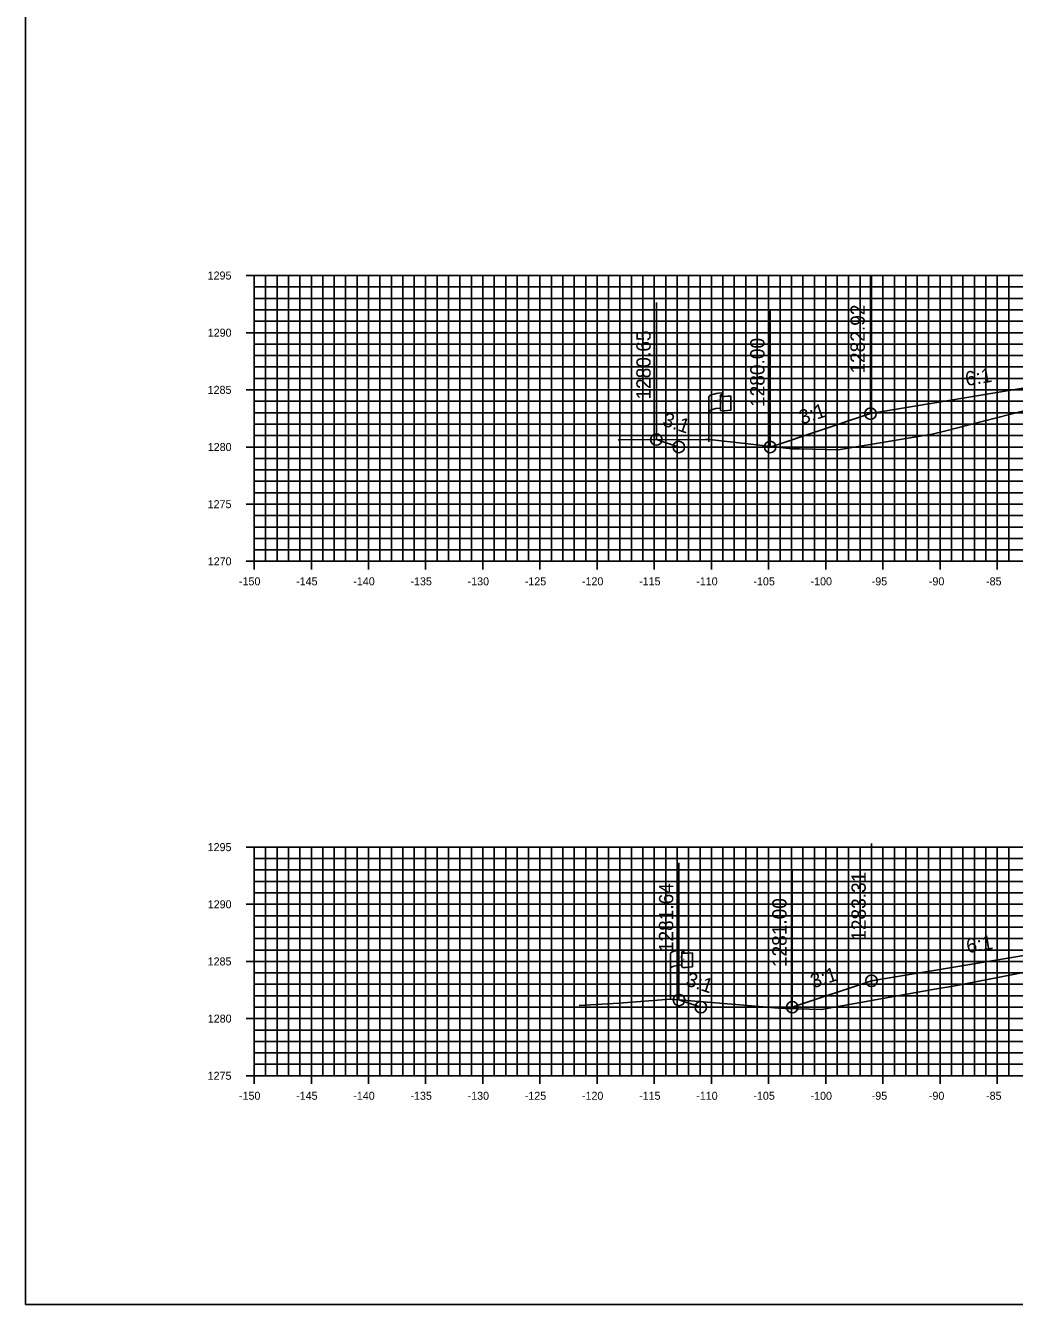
# Model space of a CAD drawing. Extents: x 674939 to 678919, y 750652 to 765176.
# Drawn here: x 678578.5 to 678665, y 761736.3 to 761848.2 of the extents above; entities that cross this region are included whole.
import ezdxf

# ---------------------------------------------------------------- set-up
doc = ezdxf.new("R2010")
doc.units = 0
for name, color, linetype in [('R_Axis', 7, 'Continuous'), ('R_Axis Annot', 7, 'Continuous'), ('R_Exist Surface', 7, 'Continuous'), ('R_Fin Surface', 7, 'Continuous'), ('R_Grid', 7, 'Continuous'), ('R_No Plot', 7, 'Continuous'), ('R_Xsect Elev', 7, 'Continuous'), ('R_Xsect Slope', 7, 'Continuous'), ('S_EXIST_ROW', 7, 'Continuous')]:
    doc.layers.add(name, color=color, linetype=linetype)

msp = doc.modelspace()

# ---------------------------------------------------------------- linework, layer by layer
for points in [[(678672.44, 761817.54), (678652.44, 761814.21), (678643.67, 761811.29)], [(678643.67, 761811.29), (678635.67, 761811.29), (678633.71, 761811.94)], [(678672.53, 761767.93), (678652.53, 761764.6), (678645.6, 761762.29)], [(678645.6, 761762.29), (678637.6, 761762.29), (678635.69, 761762.92)]]:
    msp.add_lwpolyline(points)
at = {"layer": 'R_Axis'}
for p, q in [((678597.83, 761826.29), (678599.23, 761826.29)), ((678598.53, 761801.29), (678598.53, 761826.29)), ((678598.53, 761825.29), (678598.88, 761825.29)), ((678598.53, 761824.29), (678598.88, 761824.29)), ((678598.53, 761823.29), (678598.88, 761823.29)), ((678598.53, 761822.29), (678598.88, 761822.29)), ((678597.83, 761821.29), (678599.23, 761821.29)), ((678598.53, 761820.29), (678598.88, 761820.29)), ((678598.53, 761819.29), (678598.88, 761819.29)), ((678598.53, 761818.29), (678598.88, 761818.29)), ((678598.53, 761817.29), (678598.88, 761817.29)), ((678597.83, 761816.29), (678599.23, 761816.29)), ((678598.53, 761815.29), (678598.88, 761815.29)), ((678598.53, 761814.29), (678598.88, 761814.29)), ((678598.53, 761813.29), (678598.88, 761813.29)), ((678598.53, 761812.29), (678598.88, 761812.29)), ((678597.83, 761811.29), (678599.23, 761811.29)), ((678598.53, 761810.29), (678598.88, 761810.29)), ((678598.53, 761809.29), (678598.88, 761809.29)), ((678598.53, 761808.29), (678598.88, 761808.29)), ((678598.53, 761807.29), (678598.88, 761807.29)), ((678597.83, 761806.29), (678599.23, 761806.29)), ((678598.53, 761805.29), (678598.88, 761805.29)), ((678598.53, 761804.29), (678598.88, 761804.29)), ((678598.53, 761803.29), (678598.88, 761803.29)), ((678598.53, 761802.29), (678598.88, 761802.29)), ((678597.83, 761801.29), (678599.23, 761801.29)), ((678598.53, 761800.59), (678598.53, 761801.99)), ((678598.53, 761801.29), (678898.53, 761801.29)), ((678603.53, 761800.59), (678603.53, 761801.99)), ((678608.53, 761800.59), (678608.53, 761801.99)), ((678613.53, 761800.59), (678613.53, 761801.99)), ((678618.53, 761800.59), (678618.53, 761801.99)), ((678623.53, 761800.59), (678623.53, 761801.99)), ((678628.53, 761800.59), (678628.53, 761801.99)), ((678633.53, 761800.59), (678633.53, 761801.99)), ((678638.53, 761800.59), (678638.53, 761801.99)), ((678643.53, 761800.59), (678643.53, 761801.99)), ((678648.53, 761800.59), (678648.53, 761801.99)), ((678653.53, 761800.59), (678653.53, 761801.99)), ((678658.53, 761800.59), (678658.53, 761801.99)), ((678663.53, 761800.59), (678663.53, 761801.99)), ((678597.83, 761776.29), (678599.23, 761776.29)), ((678598.53, 761756.29), (678598.53, 761776.29)), ((678598.53, 761775.29), (678598.88, 761775.29)), ((678598.53, 761774.29), (678598.88, 761774.29)), ((678598.53, 761773.29), (678598.88, 761773.29)), ((678598.53, 761772.29), (678598.88, 761772.29)), ((678597.83, 761771.29), (678599.23, 761771.29)), ((678598.53, 761770.29), (678598.88, 761770.29)), ((678598.53, 761769.29), (678598.88, 761769.29)), ((678598.53, 761768.29), (678598.88, 761768.29)), ((678597.83, 761766.29), (678599.23, 761766.29)), ((678598.53, 761767.29), (678598.88, 761767.29)), ((678598.53, 761765.29), (678598.88, 761765.29)), ((678598.53, 761764.29), (678598.88, 761764.29)), ((678598.53, 761763.29), (678598.88, 761763.29)), ((678598.53, 761762.29), (678598.88, 761762.29)), ((678597.83, 761761.29), (678599.23, 761761.29)), ((678598.53, 761760.29), (678598.88, 761760.29)), ((678598.53, 761759.29), (678598.88, 761759.29)), ((678598.53, 761758.29), (678598.88, 761758.29)), ((678597.83, 761756.29), (678599.23, 761756.29)), ((678598.53, 761757.29), (678598.88, 761757.29)), ((678598.53, 761755.59), (678598.53, 761756.99)), ((678598.53, 761756.29), (678898.53, 761756.29)), ((678603.53, 761755.59), (678603.53, 761756.99)), ((678608.53, 761755.59), (678608.53, 761756.99)), ((678613.53, 761755.59), (678613.53, 761756.99)), ((678618.53, 761755.59), (678618.53, 761756.99)), ((678623.53, 761755.59), (678623.53, 761756.99)), ((678628.53, 761755.59), (678628.53, 761756.99)), ((678633.53, 761755.59), (678633.53, 761756.99)), ((678638.53, 761755.59), (678638.53, 761756.99)), ((678643.53, 761755.59), (678643.53, 761756.99)), ((678648.53, 761755.59), (678648.53, 761756.99)), ((678653.53, 761755.59), (678653.53, 761756.99)), ((678658.53, 761755.59), (678658.53, 761756.99)), ((678663.53, 761755.59), (678663.53, 761756.99))]:
    msp.add_line(p, q, dxfattribs=at)
at = {"layer": 'R_Exist Surface'}
for points in [[(678630.38, 761811.88), (678630.42, 761811.93), (678638, 761811.96), (678638.18, 761811.96), (678638.37, 761811.94), (678645.59, 761811.14), (678646.22, 761811.13), (678649.6, 761811.05), (678655.04, 761811.94), (678657.83, 761812.4), (678659.03, 761812.7), (678669.04, 761815.28)], [(678626.96, 761762.43), (678630.42, 761762.64), (678634.96, 761762.98), (678641, 761762.49), (678644.4, 761762.19), (678644.99, 761762.18), (678648.16, 761762.08), (678658.22, 761763.88), (678659.32, 761764.07), (678659.66, 761764.14), (678670.33, 761766.2)]]:
    msp.add_lwpolyline(points, dxfattribs=at)
at = {"layer": 'R_Fin Surface'}
for points in [[(678633.71, 761811.94), (678635.67, 761811.29), (678643.67, 761811.29), (678652.44, 761814.21), (678672.44, 761817.54), (678682.44, 761817.74), (678694.44, 761817.98)], [(678635.69, 761762.92), (678637.6, 761762.29), (678645.6, 761762.29), (678652.53, 761764.6), (678672.53, 761767.93), (678682.53, 761768.13), (678693.71, 761768.36)]]:
    msp.add_lwpolyline(points, dxfattribs=at)
at = {"layer": 'R_Grid'}
for p, q in [((678598.53, 761826.29), (678898.53, 761826.29)), ((678598.53, 761801.29), (678598.53, 761826.29)), ((678599.53, 761801.29), (678599.53, 761826.29)), ((678600.53, 761801.29), (678600.53, 761826.29)), ((678601.53, 761801.29), (678601.53, 761826.29)), ((678602.53, 761801.29), (678602.53, 761826.29)), ((678603.53, 761801.29), (678603.53, 761826.29)), ((678604.53, 761801.29), (678604.53, 761826.29)), ((678605.53, 761801.29), (678605.53, 761826.29)), ((678606.53, 761801.29), (678606.53, 761826.29)), ((678607.53, 761801.29), (678607.53, 761826.29)), ((678608.53, 761801.29), (678608.53, 761826.29)), ((678609.53, 761801.29), (678609.53, 761826.29)), ((678610.53, 761801.29), (678610.53, 761826.29)), ((678611.53, 761801.29), (678611.53, 761826.29)), ((678612.53, 761801.29), (678612.53, 761826.29)), ((678613.53, 761801.29), (678613.53, 761826.29)), ((678614.53, 761801.29), (678614.53, 761826.29)), ((678615.53, 761801.29), (678615.53, 761826.29)), ((678616.53, 761801.29), (678616.53, 761826.29)), ((678617.53, 761801.29), (678617.53, 761826.29)), ((678618.53, 761801.29), (678618.53, 761826.29)), ((678619.53, 761801.29), (678619.53, 761826.29)), ((678620.53, 761801.29), (678620.53, 761826.29)), ((678621.53, 761801.29), (678621.53, 761826.29)), ((678622.53, 761801.29), (678622.53, 761826.29)), ((678623.53, 761801.29), (678623.53, 761826.29)), ((678624.53, 761801.29), (678624.53, 761826.29)), ((678625.53, 761801.29), (678625.53, 761826.29)), ((678626.53, 761801.29), (678626.53, 761826.29)), ((678627.53, 761801.29), (678627.53, 761826.29)), ((678628.53, 761801.29), (678628.53, 761826.29)), ((678629.53, 761801.29), (678629.53, 761826.29)), ((678630.53, 761801.29), (678630.53, 761826.29)), ((678631.53, 761801.29), (678631.53, 761826.29)), ((678632.53, 761801.29), (678632.53, 761826.29)), ((678633.53, 761801.29), (678633.53, 761826.29)), ((678634.53, 761801.29), (678634.53, 761826.29)), ((678635.53, 761801.29), (678635.53, 761826.29)), ((678636.53, 761801.29), (678636.53, 761826.29)), ((678637.53, 761801.29), (678637.53, 761826.29)), ((678638.53, 761801.29), (678638.53, 761826.29)), ((678639.53, 761801.29), (678639.53, 761826.29)), ((678640.53, 761801.29), (678640.53, 761826.29)), ((678641.53, 761801.29), (678641.53, 761826.29)), ((678642.53, 761801.29), (678642.53, 761826.29)), ((678643.53, 761801.29), (678643.53, 761826.29)), ((678644.53, 761801.29), (678644.53, 761826.29)), ((678645.53, 761801.29), (678645.53, 761826.29)), ((678646.53, 761801.29), (678646.53, 761826.29)), ((678647.53, 761801.29), (678647.53, 761826.29)), ((678648.53, 761801.29), (678648.53, 761826.29)), ((678649.53, 761801.29), (678649.53, 761826.29)), ((678650.53, 761801.29), (678650.53, 761826.29)), ((678651.53, 761801.29), (678651.53, 761826.29)), ((678652.53, 761801.29), (678652.53, 761826.29)), ((678653.53, 761801.29), (678653.53, 761826.29)), ((678654.53, 761801.29), (678654.53, 761826.29)), ((678655.53, 761801.29), (678655.53, 761826.29)), ((678656.53, 761801.29), (678656.53, 761826.29)), ((678657.53, 761801.29), (678657.53, 761826.29)), ((678658.53, 761801.29), (678658.53, 761826.29)), ((678659.53, 761801.29), (678659.53, 761826.29)), ((678660.53, 761801.29), (678660.53, 761826.29)), ((678661.53, 761801.29), (678661.53, 761826.29)), ((678662.53, 761801.29), (678662.53, 761826.29)), ((678663.53, 761801.29), (678663.53, 761826.29)), ((678664.53, 761801.29), (678664.53, 761826.29)), ((678598.53, 761825.29), (678898.53, 761825.29)), ((678598.53, 761824.29), (678898.53, 761824.29)), ((678598.53, 761823.29), (678898.53, 761823.29)), ((678598.53, 761822.29), (678898.53, 761822.29)), ((678598.53, 761821.29), (678898.53, 761821.29)), ((678598.53, 761820.29), (678898.53, 761820.29)), ((678598.53, 761819.29), (678898.53, 761819.29)), ((678598.53, 761818.29), (678898.53, 761818.29)), ((678598.53, 761817.29), (678898.53, 761817.29)), ((678598.53, 761816.29), (678898.53, 761816.29)), ((678598.53, 761815.29), (678898.53, 761815.29)), ((678598.53, 761814.29), (678898.53, 761814.29)), ((678598.53, 761813.29), (678898.53, 761813.29)), ((678598.53, 761812.29), (678898.53, 761812.29)), ((678598.53, 761811.29), (678898.53, 761811.29)), ((678598.53, 761810.29), (678898.53, 761810.29)), ((678598.53, 761809.29), (678898.53, 761809.29)), ((678598.53, 761808.29), (678898.53, 761808.29)), ((678598.53, 761807.29), (678898.53, 761807.29)), ((678598.53, 761806.29), (678898.53, 761806.29)), ((678598.53, 761805.29), (678898.53, 761805.29)), ((678598.53, 761804.29), (678898.53, 761804.29)), ((678598.53, 761803.29), (678898.53, 761803.29)), ((678598.53, 761802.29), (678898.53, 761802.29)), ((678598.53, 761801.29), (678898.53, 761801.29)), ((678598.53, 761776.29), (678898.53, 761776.29)), ((678598.53, 761756.29), (678598.53, 761776.29)), ((678598.53, 761775.29), (678898.53, 761775.29)), ((678599.53, 761756.29), (678599.53, 761776.29)), ((678600.53, 761756.29), (678600.53, 761776.29)), ((678601.53, 761756.29), (678601.53, 761776.29)), ((678602.53, 761756.29), (678602.53, 761776.29)), ((678603.53, 761756.29), (678603.53, 761776.29)), ((678604.53, 761756.29), (678604.53, 761776.29)), ((678605.53, 761756.29), (678605.53, 761776.29)), ((678606.53, 761756.29), (678606.53, 761776.29)), ((678607.53, 761756.29), (678607.53, 761776.29)), ((678608.53, 761756.29), (678608.53, 761776.29)), ((678609.53, 761756.29), (678609.53, 761776.29)), ((678610.53, 761756.29), (678610.53, 761776.29)), ((678611.53, 761756.29), (678611.53, 761776.29)), ((678612.53, 761756.29), (678612.53, 761776.29)), ((678613.53, 761756.29), (678613.53, 761776.29)), ((678614.53, 761756.29), (678614.53, 761776.29)), ((678615.53, 761756.29), (678615.53, 761776.29)), ((678616.53, 761756.29), (678616.53, 761776.29)), ((678617.53, 761756.29), (678617.53, 761776.29)), ((678618.53, 761756.29), (678618.53, 761776.29)), ((678619.53, 761756.29), (678619.53, 761776.29)), ((678620.53, 761756.29), (678620.53, 761776.29)), ((678621.53, 761756.29), (678621.53, 761776.29)), ((678622.53, 761756.29), (678622.53, 761776.29)), ((678623.53, 761756.29), (678623.53, 761776.29)), ((678624.53, 761756.29), (678624.53, 761776.29)), ((678625.53, 761756.29), (678625.53, 761776.29)), ((678626.53, 761756.29), (678626.53, 761776.29)), ((678627.53, 761756.29), (678627.53, 761776.29)), ((678628.53, 761756.29), (678628.53, 761776.29)), ((678629.53, 761756.29), (678629.53, 761776.29)), ((678630.53, 761756.29), (678630.53, 761776.29)), ((678631.53, 761756.29), (678631.53, 761776.29)), ((678632.53, 761756.29), (678632.53, 761776.29)), ((678633.53, 761756.29), (678633.53, 761776.29)), ((678634.53, 761756.29), (678634.53, 761776.29)), ((678635.53, 761756.29), (678635.53, 761776.29)), ((678636.53, 761756.29), (678636.53, 761776.29)), ((678637.53, 761756.29), (678637.53, 761776.29)), ((678638.53, 761756.29), (678638.53, 761776.29)), ((678639.53, 761756.29), (678639.53, 761776.29)), ((678640.53, 761756.29), (678640.53, 761776.29)), ((678641.53, 761756.29), (678641.53, 761776.29)), ((678642.53, 761756.29), (678642.53, 761776.29)), ((678643.53, 761756.29), (678643.53, 761776.29)), ((678644.53, 761756.29), (678644.53, 761776.29)), ((678645.53, 761756.29), (678645.53, 761776.29)), ((678646.53, 761756.29), (678646.53, 761776.29)), ((678647.53, 761756.29), (678647.53, 761776.29)), ((678648.53, 761756.29), (678648.53, 761776.29)), ((678649.53, 761756.29), (678649.53, 761776.29)), ((678650.53, 761756.29), (678650.53, 761776.29)), ((678651.53, 761756.29), (678651.53, 761776.29)), ((678652.53, 761756.29), (678652.53, 761776.29)), ((678653.53, 761756.29), (678653.53, 761776.29)), ((678654.53, 761756.29), (678654.53, 761776.29)), ((678655.53, 761756.29), (678655.53, 761776.29)), ((678656.53, 761756.29), (678656.53, 761776.29)), ((678657.53, 761756.29), (678657.53, 761776.29)), ((678658.53, 761756.29), (678658.53, 761776.29)), ((678659.53, 761756.29), (678659.53, 761776.29)), ((678660.53, 761756.29), (678660.53, 761776.29)), ((678661.53, 761756.29), (678661.53, 761776.29)), ((678662.53, 761756.29), (678662.53, 761776.29)), ((678663.53, 761756.29), (678663.53, 761776.29)), ((678664.53, 761756.29), (678664.53, 761776.29)), ((678598.53, 761774.29), (678898.53, 761774.29)), ((678598.53, 761773.29), (678898.53, 761773.29)), ((678598.53, 761772.29), (678898.53, 761772.29)), ((678598.53, 761771.29), (678898.53, 761771.29)), ((678598.53, 761770.29), (678898.53, 761770.29)), ((678598.53, 761769.29), (678898.53, 761769.29)), ((678598.53, 761768.29), (678898.53, 761768.29)), ((678598.53, 761767.29), (678898.53, 761767.29)), ((678598.53, 761766.29), (678898.53, 761766.29)), ((678598.53, 761765.29), (678898.53, 761765.29)), ((678598.53, 761764.29), (678898.53, 761764.29)), ((678598.53, 761763.29), (678898.53, 761763.29)), ((678598.53, 761762.29), (678898.53, 761762.29)), ((678598.53, 761761.29), (678898.53, 761761.29)), ((678598.53, 761760.29), (678898.53, 761760.29)), ((678598.53, 761759.29), (678898.53, 761759.29)), ((678598.53, 761758.29), (678898.53, 761758.29)), ((678598.53, 761757.29), (678898.53, 761757.29)), ((678598.53, 761756.29), (678898.53, 761756.29))]:
    msp.add_line(p, q, dxfattribs=at)
at = {"layer": 'R_No Plot'}
msp.add_lwpolyline([(678578.53, 761736.29), (678918.53, 761736.29), (678918.53, 761956.29), (678578.53, 761956.29)], close=True, dxfattribs=at)
for centre in [(678652.44, 761814.21), (678633.71, 761811.94), (678635.67, 761811.29), (678643.67, 761811.29), (678652.53, 761764.6), (678635.69, 761762.92), (678637.6, 761762.29), (678645.6, 761762.29)]:
    msp.add_circle(centre, 0.5, dxfattribs=at)
at = {"layer": 'R_Xsect Elev'}
for p, q in [((678652.44, 761814.21), (678652.44, 761826.21)), ((678633.71, 761811.94), (678633.71, 761823.94)), ((678643.67, 761811.29), (678643.67, 761823.29)), ((678652.53, 761764.6), (678652.53, 761776.6)), ((678635.69, 761762.92), (678635.69, 761774.92)), ((678645.6, 761762.29), (678645.6, 761774.29))]:
    msp.add_line(p, q, dxfattribs=at)
at = {"layer": 'S_EXIST_ROW'}
for p, q in [((678638.31, 761811.74), (678638.31, 761815.69)), ((678639.31, 761815.79), (678639.31, 761815.77)), ((678639.31, 761815.77), (678639.31, 761814.55)), ((678639.47, 761815.94), (678639.47, 761815.7)), ((678640.24, 761815.75), (678640.24, 761814.51)), ((678634.94, 761763.04), (678634.94, 761766.99)), ((678635.94, 761767.08), (678635.94, 761767.07)), ((678635.94, 761767.07), (678635.94, 761765.84)), ((678636.11, 761767.24), (678636.11, 761767)), ((678636.87, 761767.05), (678636.87, 761765.81))]:
    msp.add_line(p, q, dxfattribs=at)
for centre, radius, start, end in [((678639.38, 761815.79), 0.078, 88.6458, 274.2828), ((678639.4, 761815.94), 0.0783, 263.0712, 93.9564), ((678639.38, 761814.55), 0.0783, 180, 273.9564), ((678636.02, 761767.08), 0.078, 88.6458, 274.2828), ((678636.03, 761767.24), 0.0783, 263.0712, 93.9564), ((678636.02, 761765.84), 0.0783, 180, 273.9564)]:
    msp.add_arc(centre, radius, start, end, dxfattribs=at)
for centre, major_axis, ratio, start_param, end_param in [((678639.89, 761815.73), (-1.58, -0.04), 0.19887, 5.030368, 6.283185), ((678640.6, 761815.85), (-1.23, -0.13), 0.052933, 0.159456, 1.268315), ((678639.89, 761814.42), (-1.58, -0.04), 0.19887, 5.083035, 6.194897), ((678640.6, 761814.61), (-1.23, -0.13), 0.052933, 0.159456, 1.268315), ((678636.53, 761767.03), (-1.58, -0.04), 0.19887, 5.030368, 6.283185), ((678637.23, 761767.15), (-1.23, -0.13), 0.052933, 0.159456, 1.268315), ((678636.52, 761765.71), (-1.58, -0.04), 0.19887, 5.083035, 6.194897), ((678637.23, 761765.91), (-1.23, -0.13), 0.052933, 0.159456, 1.268315)]:
    msp.add_ellipse(centre, major_axis=major_axis, ratio=ratio, start_param=start_param, end_param=end_param, dxfattribs=at)

# ---------------------------------------------------------------- texts
at = {"layer": 'R_Axis Annot'}
for s, p in [('1295', (678594.46, 761825.94)), ('1290', (678594.47, 761820.94)), ('1285', (678594.46, 761815.94)), ('1280', (678594.47, 761810.94)), ('1275', (678594.46, 761805.94)), ('1270', (678594.47, 761800.94)), ('-150', (678597.2, 761799.19)), ('-145', (678602.2, 761799.19)), ('-140', (678607.2, 761799.19)), ('-135', (678612.2, 761799.19)), ('-130', (678617.2, 761799.19)), ('-125', (678622.2, 761799.19)), ('-120', (678627.2, 761799.19)), ('-115', (678632.2, 761799.19)), ('-110', (678637.2, 761799.19)), ('-105', (678642.2, 761799.19)), ('-100', (678647.2, 761799.19)), ('-95', (678652.55, 761799.19)), ('-90', (678657.55, 761799.19)), ('-85', (678662.55, 761799.19)), ('1295', (678594.46, 761775.94)), ('1290', (678594.47, 761770.94)), ('1285', (678594.46, 761765.94)), ('1280', (678594.47, 761760.94)), ('1275', (678594.46, 761755.94)), ('-150', (678597.2, 761754.19)), ('-145', (678602.2, 761754.19)), ('-140', (678607.2, 761754.19)), ('-135', (678612.2, 761754.19)), ('-130', (678617.2, 761754.19)), ('-125', (678622.2, 761754.19)), ('-120', (678627.2, 761754.19)), ('-115', (678632.2, 761754.19)), ('-110', (678637.2, 761754.19)), ('-105', (678642.2, 761754.19)), ('-100', (678647.2, 761754.19)), ('-95', (678652.55, 761754.19)), ('-90', (678657.55, 761754.19)), ('-85', (678662.55, 761754.19))]:
    msp.add_text(s, height=0.7, dxfattribs=at).set_placement(p)
at = {"layer": 'R_Xsect Elev'}
for s, p in [('1282.92', (678651.94, 761817.71)), ('1280.65', (678633.21, 761815.44)), ('1280.00', (678643.17, 761814.79)), ('1281.64', (678635.19, 761767.1)), ('1283.31', (678652.03, 761768.1)), ('1281.00', (678645.1, 761765.79))]:
    msp.add_text(s, height=1.25, rotation=90, dxfattribs=at).set_placement(p)
at = {"layer": 'R_Xsect Slope'}
for s, rotation, p in [('6:1', 9.4623, (678660.84, 761816.62)), ('3:1', 18.4349, (678646.43, 761813.24)), ('3:1', 341.5651, (678634.17, 761813.19)), ('6:1', 9.4623, (678660.93, 761767.01)), ('3:1', 341.5651, (678636.2, 761764.22)), ('3:1', 18.4349, (678647.44, 761763.93))]:
    msp.add_text(s, height=1.25, rotation=rotation, dxfattribs=at).set_placement(p)
at = {"layer": 'S_EXIST_ROW'}
for s, height, rotation, p in [(' O', 0.2, 9.9884, (678638.98, 761815.24)), ('DWB 11-9-07', 0.01, 90, (678639.47, 761815.7)), ('R ', 0.2, 9.9884, (678638.83, 761815.19)), ('W', 0.2, 351.1788, (678639.31, 761815.07)), ('DWB 11-9-07', 0.01, 5.0717, (678640.14, 761814.5)), ('DWB 11-9-07', 0.01, 90, (678638.31, 761811.74)), ('R ', 0.2, 9.9884, (678635.46, 761766.49)), (' O', 0.2, 9.9884, (678635.61, 761766.54)), ('W', 0.2, 351.1788, (678635.94, 761766.37)), ('DWB 11-9-07', 0.01, 90, (678636.11, 761767)), ('DWB 11-9-07', 0.01, 5.0717, (678636.77, 761765.8)), ('DWB 11-9-07', 0.01, 90, (678634.94, 761763.04))]:
    msp.add_text(s, height=height, rotation=rotation, dxfattribs=at).set_placement(p)

doc.saveas('drawing.dxf')
